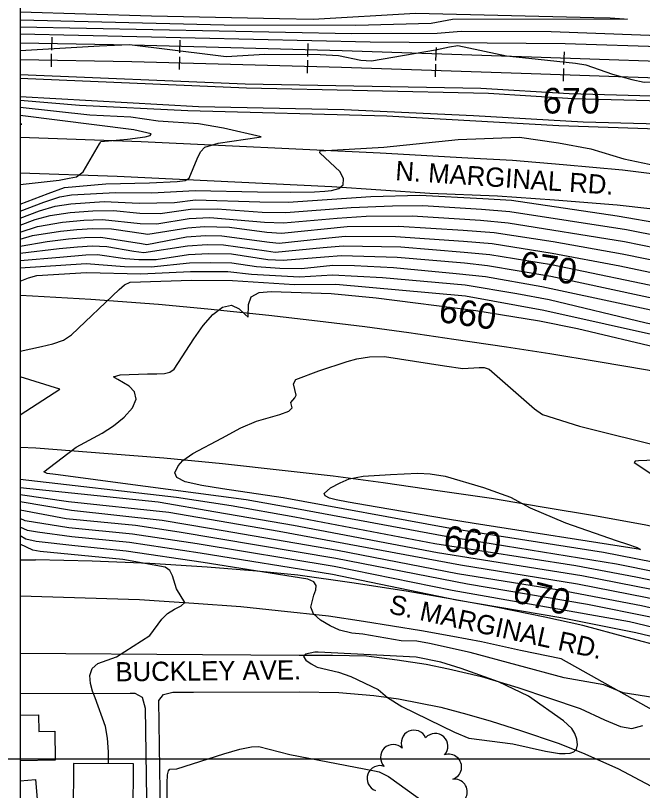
# Model space of a CAD drawing. Extents: x 79600 to 91800, y 75600 to 84400.
# Drawn here: x 79996 to 80486, y 80275 to 80880 of the extents above; entities that cross this region are included whole.
import ezdxf

# ---------------------------------------------------------------- set-up
doc = ezdxf.new("R2010")
doc.units = 0
for name, color, linetype in [('080-085$0$TI_BORDER', 7, 'Continuous'), ('084-085$0$BLDG', 7, 'Continuous'), ('084-085$0$GRID', 7, 'Continuous'), ('084-085$0$INDEX', 7, 'Continuous'), ('084-085$0$INDXLBL', 7, 'Continuous'), ('084-085$0$INTER', 7, 'Continuous'), ('084-085$0$INTERSTATE', 7, 'Continuous'), ('084-085$0$ROAD', 7, 'Continuous'), ('084-085$0$ROAD-NAME', 7, 'Continuous'), ('084-085$0$RR', 7, 'Continuous'), ('084-085$0$TREES', 7, 'Continuous')]:
    doc.layers.add(name, color=color, linetype=linetype)

# ---------------------------------------------------------------- blocks, each defined once
blk = doc.blocks.new('084-085$0$RRTICK100')
blk.add_line((0, -5), (0, 5))

msp = doc.modelspace()

# ---------------------------------------------------------------- linework, layer by layer
at = {"layer": '080-085$0$TI_BORDER'}
msp.add_lwpolyline([(79700, 80300), (86700, 80300), (86700, 75700), (79700, 75700)], close=True, dxfattribs=at)
at = {"layer": '084-085$0$BLDG'}
for points in [[(80000, 80334.18), (80014.17, 80334.41), (80014.38, 80321.51), (80026.99, 80321.72), (80027.36, 80299.05), (80000, 80298.6)], [(80000, 80282.99), (80011.96, 80283.93), (80013.89, 80259.21), (80000, 80258.12)]]:
    msp.add_lwpolyline(points, dxfattribs=at)
msp.add_lwpolyline([(80041.3, 80256.86), (80088.15, 80256.6), (80088.37, 80296.2), (80041.51, 80296.46)], close=True, dxfattribs=at)
at = {"layer": '084-085$0$GRID'}
msp.add_line((80000, 84000), (80000, 80000), dxfattribs=at)
at = {"layer": '084-085$0$INDEX'}
for points in [[(80730.97, 80813.99), (80725.5, 80814.05), (80701.53, 80813.96), (80694.23, 80811.98), (80658.26, 80811.51), (80647.38, 80811.38), (80632.96, 80808.74), (80625.52, 80807.9), (80589.64, 80811.07), (80431.64, 80815.21), (80365.58, 80819.18), (80176.51, 80823.47), (80000, 80831.05)], [(80730.99, 80811.15), (80723.33, 80811.1), (80718.84, 80810.62), (80717.63, 80809.54), (80719.9, 80805.06), (80720.46, 80801.58), (80720.2, 80797.97), (80719.46, 80795.09), (80718.38, 80793.58), (80688.19, 80795.02), (80626.28, 80791.89), (80439.49, 80796.95), (80353.69, 80801.85), (80252.97, 80806.4), (80139.22, 80808.85), (80000, 80816.75)], [(80000, 80722.08), (80015.03, 80727.69), (80027.17, 80731.33), (80039.53, 80733.3), (80065.46, 80734.87), (80092.92, 80733.68), (80120.28, 80734.3), (80136.74, 80736.4), (80187.04, 80734.61), (80209.07, 80734.39), (80273.64, 80738.94), (80311.79, 80739.96), (80361.15, 80737.42), (80383.37, 80735.93), (80465.85, 80723.89), (80502.08, 80717.52)], [(80000, 80694.56), (80030.35, 80698.27), (80044.59, 80699.64), (80056.23, 80700.39), (80067.68, 80699.92), (80088.6, 80696.17), (80096.35, 80695.15), (80130.5, 80700.51), (80145.8, 80701.44), (80158.57, 80701.31), (80192.11, 80696.57), (80198.95, 80695.56), (80236.42, 80698.99), (80252.12, 80700.45), (80297.11, 80699.6), (80346.43, 80695.58), (80366.55, 80693.64), (80414.74, 80685.73), (80509.57, 80666.02)], [(80559.52, 80433.08), (80465.5, 80451.98), (80349.98, 80470.72), (80332.24, 80473.57), (80215.58, 80495.1), (80176.47, 80502.22), (80076.23, 80515.41), (80041.36, 80520.17), (80027.39, 80522.01), (80021.1, 80522.81), (80018.5, 80523.94), (80037.02, 80538.3), (80043.65, 80543.42), (80063.81, 80554.15), (80072.77, 80559.84), (80081.12, 80566.7), (80087.49, 80574.01), (80090.44, 80580.88), (80089.1, 80586.57), (80084.96, 80590.96), (80076.21, 80596.17), (80073.74, 80597.4), (80072.77, 80598.17), (80077.92, 80599.72), (80099.21, 80600.42), (80106.53, 80600.49), (80112.71, 80600.83), (80116.87, 80601.77), (80120.02, 80604.26), (80135.38, 80627.96), (80142.72, 80638.26), (80150.33, 80646.91), (80157.8, 80652.61), (80164.79, 80654.14), (80170.9, 80651.16), (80175.52, 80646.73), (80178.01, 80644.81), (80178.2, 80654.5), (80180.38, 80660.64), (80186.6, 80663.94), (80195.9, 80664.83), (80242.81, 80663.22), (80277.83, 80659.84), (80355.73, 80650.01), (80405.27, 80641.78), (80435, 80635.9), (80500.85, 80620.22)], [(80736.48, 80401.38), (80731.26, 80402.61), (80726.58, 80402.72), (80718.18, 80401.07), (80712.66, 80399.35), (80704.26, 80392.04), (80682.77, 80384.52), (80662.2, 80378.8), (80652.77, 80377.93), (80643.29, 80378.64), (80554.67, 80395.84), (80492.07, 80410.54), (80442.83, 80420.62), (80349, 80436.43), (80246.38, 80456.48), (80124.01, 80477), (80090.08, 80482.15), (80035.76, 80487.42), (80000, 80494.25)]]:
    msp.add_lwpolyline(points, dxfattribs=at)
at = {"layer": '084-085$0$INTER'}
for points in [[(80000, 80883.11), (80102.51, 80879.93), (80202.3, 80877.7), (80228.77, 80877.34), (80308.46, 80881.86), (80447.87, 80878.61), (80460.41, 80878.25), (80471.35, 80877.51), (80473.94, 80877.17), (80337.31, 80877.13), (80320.68, 80873.88), (80261.91, 80872.4), (80159.1, 80872.65), (80000, 80876.4)], [(80730.62, 80858.2), (80680.44, 80857.26), (80596.04, 80858.6), (80518.94, 80863.61), (80414.41, 80867.33), (80344.07, 80867.72), (80325.36, 80866.04), (80258.73, 80865.9), (80000, 80870.94)], [(80397.13, 80846.85), (80433.35, 80843.01), (80441.63, 80841.66), (80462.29, 80834.33), (80477.38, 80830.11), (80487.11, 80828.08), (80510, 80828.58), (80530.61, 80829.02), (80540.22, 80829.93), (80548.01, 80832.45), (80552.96, 80837.08), (80554.06, 80842.74), (80550.27, 80847.91), (80541.32, 80851.43), (80529.91, 80853.48), (80506.71, 80855.44), (80425.45, 80857.98), (80273.09, 80859.39), (80000, 80865.66)], [(80000, 80852.89), (80061.76, 80856.49), (80085.39, 80857.41), (80150.39, 80849.39), (80160.72, 80848.06), (80190.95, 80849.9), (80234.12, 80849.61), (80248.32, 80848.84), (80265.87, 80845.39), (80274.24, 80844.68), (80324.21, 80853.46), (80335.12, 80855.62), (80341.6, 80856.83), (80379.58, 80848.55), (80397.13, 80846.85)], [(80730.96, 80814.52), (80709.83, 80814.84), (80653.19, 80814.08), (80629.44, 80811.08), (80594.16, 80814.46), (80428.49, 80818.9), (80359.45, 80823.17), (80175.44, 80826.59), (80000, 80833.91)], [(80722.66, 80791.18), (80722.59, 80789.38), (80721.4, 80784.98), (80720.06, 80783.48), (80715.89, 80781.97), (80677.59, 80787.99), (80633.58, 80787.53), (80587.92, 80789.97), (80497.47, 80791.35), (80420.38, 80794.08), (80286.22, 80801.56), (80130.76, 80805.82), (80046.16, 80810.04), (80000, 80813.91)], [(80000, 80733), (80021.67, 80741.25), (80034.58, 80745.82), (80066.78, 80748.69), (80100.92, 80749.66), (80122.59, 80750.64), (80128.75, 80751.51), (80131.89, 80753.29), (80138.01, 80768.42), (80140.78, 80773.85), (80144.09, 80777.27), (80154.54, 80780.4), (80186.54, 80785.29), (80188.05, 80785.46), (80158.74, 80792.13), (80139.11, 80795.62), (80107.73, 80797.76), (80086.38, 80800.92), (80054.28, 80802.49), (80000, 80808.42)], [(80000, 80748.2), (80030.42, 80751.73), (80038.19, 80753.14), (80043.78, 80754.22), (80049.15, 80758.04), (80061.82, 80779.88), (80062.96, 80781.77), (80083.69, 80783.67), (80097.54, 80785.47), (80101.53, 80786.56), (80102.24, 80787.72), (80088.77, 80790.94), (80000, 80802.05)], [(80000, 80795.11), (80001.1, 80795.4), (80000, 80795.57)], [(80000, 80727.54), (80018.35, 80734.47), (80030.88, 80738.58), (80040, 80740.17), (80074.45, 80742.06), (80102.64, 80741.65), (80136.49, 80743.46), (80185.18, 80742.48), (80210.8, 80742.39), (80229.82, 80742.54), (80237.8, 80743.07), (80243.08, 80743.7), (80248.56, 80745.14), (80252.16, 80747.98), (80252.35, 80752.56), (80249.71, 80758.07), (80233.75, 80773.1), (80234.08, 80774.46), (80283.7, 80777.31), (80341.74, 80783.49), (80389.84, 80785.15), (80420.28, 80780.83), (80445.39, 80776.13), (80471.11, 80768.24), (80505.9, 80761.05)], [(80000, 80716.62), (80011.71, 80720.91), (80023.47, 80724.08), (80039.05, 80726.44), (80056.64, 80727.65), (80072.78, 80727.88), (80093.33, 80725.78), (80109.09, 80725.7), (80133, 80728.92), (80153.72, 80729.34), (80188.89, 80726.75), (80207.34, 80726.39), (80258.24, 80730.32), (80290.51, 80731.52), (80314.17, 80731.89), (80360.15, 80728.89), (80382.17, 80727.16), (80473.31, 80713.15), (80529.61, 80701.97)], [(80000, 80711.17), (80013.51, 80715.51), (80032.95, 80718.92), (80049.71, 80720.43), (80064.14, 80721.04), (80093.73, 80717.89), (80106.61, 80717.59), (80131.97, 80721.72), (80148.08, 80722.43), (80190.75, 80718.88), (80205.61, 80718.38), (80247.45, 80722.04), (80270.02, 80723.57), (80305.92, 80723.81), (80359.15, 80720.36), (80380.97, 80718.39), (80471.58, 80703.71), (80535.41, 80690.7)], [(80000, 80705.71), (80009.52, 80708.36), (80031.43, 80711.93), (80044.11, 80713.23), (80056.47, 80714.01), (80071.11, 80713.71), (80087.24, 80711.21), (80099.47, 80709.39), (80130.93, 80714.51), (80143.48, 80715.44), (80163.3, 80715.04), (80192.61, 80711.01), (80203.88, 80710.38), (80255.15, 80715.38), (80295.34, 80715.76), (80345.77, 80712.74), (80369.98, 80710.79), (80415.97, 80703.85), (80469.86, 80694.27), (80525, 80682.88)], [(80000, 80700.25), (80021.05, 80703.69), (80037.63, 80705.83), (80050.4, 80706.86), (80062.81, 80707.21), (80094.55, 80702.1), (80098.68, 80701.33), (80129.9, 80707.31), (80144.61, 80708.43), (80157.39, 80708.31), (80194.46, 80703.14), (80202.15, 80702.38), (80235.9, 80706.23), (80253.61, 80707.91), (80292.83, 80707.77), (80346.1, 80704.16), (80368.26, 80702.21), (80415.35, 80694.79), (80468.13, 80684.83), (80543.12, 80668.97)], [(80000, 80688.85), (80030.89, 80691.62), (80051.1, 80693.29), (80060.38, 80693.63), (80081.82, 80690.49), (80092.45, 80689.63), (80106.07, 80689.76), (80131.31, 80693.76), (80147, 80694.44), (80164.83, 80694.08), (80193.39, 80689.83), (80205.28, 80689.12), (80237.5, 80691.83), (80250.66, 80692.98), (80294.17, 80691.53), (80346.76, 80687.01), (80364.83, 80685.06), (80414.13, 80676.67), (80604.04, 80635.93)], [(80000, 80683.15), (80051.44, 80686.51), (80081.48, 80684.37), (80102.3, 80683.96), (80132.12, 80687.01), (80148.2, 80687.45), (80165.12, 80687.13), (80184.41, 80684.36), (80202.59, 80683.1), (80219.51, 80682.83), (80244.02, 80685.21), (80260.99, 80685.15), (80291.24, 80683.46), (80340.16, 80678.9), (80363.12, 80676.49), (80407.28, 80668.77), (80611.29, 80624.85), (80616.73, 80623.7), (80666.02, 80599.62), (80678.17, 80595.07), (80684.83, 80592.24), (80690.66, 80589.15), (80694.37, 80586.16), (80694.95, 80585.21)], [(80000, 80672.73), (80006.43, 80675.46), (80012.97, 80677.16), (80051.79, 80679.72), (80094.15, 80678.43), (80132.92, 80680.27), (80162.06, 80680.32), (80180.56, 80678.25), (80218.01, 80676.29), (80243.62, 80677.88), (80282.83, 80675.82), (80347.42, 80669.86), (80387.75, 80663.21), (80412.91, 80658.55), (80488.49, 80640.4), (80548.83, 80627.81), (80624.54, 80609.82), (80634.15, 80607.44), (80685.8, 80584.76), (80692.96, 80581.53), (80696.1, 80578.13), (80734.33, 80567.46)], [(80000, 80618.27), (80016.53, 80621.91), (80025.37, 80623.88), (80033.68, 80626.82), (80040.01, 80630.86), (80077.18, 80666.31), (80081.48, 80670.03), (80085.81, 80672.02), (80133.73, 80673.52), (80165.72, 80673.25), (80214, 80670.26), (80246.26, 80670.6), (80347.61, 80661.3), (80408.72, 80650.28), (80554.61, 80617.6)], [(80558.88, 80440.81), (80455.17, 80461.17), (80352.13, 80477.25), (80332.87, 80480.31), (80205.17, 80503.89), (80157.8, 80510.91), (80141.7, 80513.3), (80128.75, 80516.25), (80122.24, 80519.7), (80120.79, 80523.24), (80123.26, 80528.79), (80126.96, 80532.89), (80134.66, 80538.25), (80157.47, 80550.42), (80172.23, 80558.43), (80184.38, 80563.58), (80202.71, 80568.68), (80209.63, 80571.3), (80212.23, 80573.87), (80211.16, 80578.21), (80214.43, 80581.74), (80215.38, 80583.75), (80213.32, 80592.81), (80215.02, 80596.12), (80232.99, 80602.99), (80255.13, 80610.09), (80262.81, 80612.19), (80272.74, 80613.8), (80284.22, 80613.94), (80331.27, 80606.77), (80345.51, 80604.58), (80358.23, 80605.44), (80362.18, 80605.4), (80365.99, 80604.29), (80393.16, 80580.52), (80401.38, 80573.33), (80407.77, 80568.84), (80436.52, 80559.63), (80504.46, 80542.85)], [(80000, 80568.45), (80030.88, 80588.6), (80000, 80598.21)], [(80515.15, 80533.86), (80482.64, 80532.73), (80480.04, 80532.36), (80479.33, 80531.32), (80507.91, 80512.24)], [(80323.61, 80467.95), (80214.38, 80488.64), (80164.54, 80497.45), (80121.85, 80504.12), (80000, 80518.17)], [(80325.61, 80460.75), (80213.18, 80482.19), (80152.61, 80492.69), (80107.63, 80500.34), (80000, 80511.66)], [(80682.29, 80398.53), (80671.66, 80395.93), (80662.37, 80394.63), (80651.89, 80394.64), (80628.8, 80397.74), (80553.48, 80411.19), (80489.49, 80425.71), (80435.03, 80436.35), (80343.54, 80451.11), (80202.23, 80477.54), (80115.87, 80492.19), (80037.67, 80500.76), (80000, 80506.21)], [(80678.64, 80390.49), (80672.15, 80388.62), (80662.29, 80386.71), (80652.33, 80386.29), (80630.46, 80389.19), (80554.07, 80403.52), (80484.83, 80419.49), (80420.74, 80431.81), (80341.4, 80444.58), (80247.66, 80462.76), (80149.31, 80479.57), (80110.8, 80486.12), (80039.94, 80493.78), (80000, 80500.76)], [(80696.18, 80382.08), (80682.77, 80377.09), (80667.18, 80371.78), (80659.44, 80369.91), (80652.42, 80369.29), (80633.77, 80372.08), (80545.02, 80390.24), (80475.5, 80407.04), (80337.1, 80431.51), (80245.1, 80450.2), (80138.12, 80467.75), (80087.62, 80475.51), (80038, 80480.39), (80003.75, 80485.79), (80000, 80487.56)], [(80704.33, 80380.68), (80702.61, 80377.3), (80701.86, 80375.13), (80661.44, 80362.16), (80652.04, 80360.63), (80555.85, 80380.49), (80480.44, 80398.46), (80422.01, 80410.22), (80340.55, 80423.99), (80243.82, 80443.93), (80140.49, 80460.48), (80085.16, 80468.87), (80040.25, 80473.36), (80013.57, 80477.1), (80005.76, 80478.16), (80000, 80480.88)], [(80502.25, 80346.69), (80470.55, 80351.68), (80455.57, 80357.78), (80424.64, 80363.41), (80351.33, 80383.06), (80319.4, 80390.11), (80309.53, 80392.04), (80297.35, 80392.14), (80267.35, 80397.44), (80258.76, 80398.03), (80249.21, 80400.5), (80241.89, 80403.84), (80234.45, 80408.32), (80228.96, 80413.34), (80226.9, 80418.39), (80229.13, 80427.82), (80230.65, 80431.93), (80230.95, 80435.46), (80229.07, 80438.26), (80224.54, 80440.24), (80142.85, 80453.2), (80082.69, 80462.23), (80042.49, 80466.32), (80012.45, 80469.78), (80004.39, 80471.54), (80000, 80474.19)], [(80069, 80296.31), (80068.86, 80305.45), (80068.02, 80316.3), (80066.51, 80325.27), (80058.4, 80347.82), (80056.51, 80352.93), (80054.83, 80358.97), (80054.3, 80365.23), (80056.04, 80370.68), (80060.62, 80374.56), (80075.02, 80379.65), (80101.26, 80396.28), (80110.54, 80409.02), (80114.87, 80413.48), (80120.41, 80416.9), (80125.6, 80419.59), (80128.5, 80422.12), (80121.88, 80432.72), (80118.73, 80442.78), (80116.78, 80446.97), (80113.13, 80449.66), (80080.05, 80455.61), (80015.63, 80461.96), (80009.78, 80462.9), (80000, 80467.5)], [(80736.35, 80411.55), (80719.27, 80412.02), (80698.19, 80412.02), (80676.59, 80411.56), (80670.63, 80410.58), (80651.01, 80411.35), (80560.16, 80425.35), (80480.53, 80441.86), (80433.59, 80450.78), (80323.61, 80467.95)], [(80697.22, 80405.44), (80691.91, 80405.69), (80686.16, 80406.27), (80671.15, 80403.26), (80662.45, 80402.54), (80639.22, 80404.39), (80560.8, 80417.62), (80494.16, 80431.94), (80438.29, 80442.88), (80325.61, 80460.75)], [(80114.57, 80252.66), (80114.77, 80281.25), (80115.02, 80287.65), (80115.66, 80290.76), (80116.85, 80292.13), (80122.2, 80292.38), (80158.87, 80303.94), (80171.5, 80307.73), (80180.45, 80309.56), (80186.36, 80309.77), (80210.31, 80303.52), (80276.55, 80290.81), (80280.16, 80289.92), (80287.52, 80286.23), (80321.78, 80261.69)]]:
    msp.add_lwpolyline(points, dxfattribs=at)
for points in [[(80333.5, 80487.06), (80278.5, 80496.37), (80256.02, 80500.3), (80246.52, 80502.24), (80241.53, 80503.62), (80238, 80505.32), (80237.35, 80507.27), (80242.26, 80511.5), (80249.82, 80515.51), (80256.8, 80518.54), (80267.67, 80520.54), (80289.09, 80522.01), (80310.33, 80523.03), (80320.01, 80522.62), (80331.57, 80520.62), (80361.57, 80511.71), (80382.79, 80504.23), (80398.1, 80495.94), (80425.57, 80484.13), (80465.28, 80470.57), (80474.01, 80467.71), (80481.62, 80464.94), (80484.16, 80463.38), (80354.28, 80483.79)], [(80229.84, 80383.36), (80222.7, 80381.9), (80221.23, 80380), (80223.02, 80377.18), (80227.05, 80374.12), (80231.73, 80371.64), (80248.52, 80367.83), (80257.93, 80364.44), (80279.35, 80354.15), (80286.73, 80348.02), (80297.82, 80341.04), (80338.98, 80321.02), (80350.12, 80316.3), (80384.39, 80311.69), (80409.99, 80305.98), (80420.9, 80304.36), (80425.45, 80304.19), (80429.28, 80304.48), (80432.23, 80305.51), (80434.14, 80307.67), (80434.89, 80311.15), (80434.49, 80315.44), (80433.01, 80319.82), (80430.55, 80323.72), (80424.18, 80329.67), (80396.86, 80349.12), (80373.33, 80360.1), (80344.28, 80370.58), (80328.23, 80375.44), (80309.18, 80379.39), (80232.44, 80383.39)]]:
    msp.add_lwpolyline(points, close=True, dxfattribs=at)
at = {"layer": '084-085$0$INTERSTATE'}
for points in [[(80734.54, 80551.05), (80733.87, 80551.23), (80690.36, 80561.11), (80646.71, 80570.83), (80601.06, 80581.01), (80562.44, 80589.07), (80524.74, 80596.36), (80489.63, 80603.34), (80451.02, 80609.87), (80413.31, 80616.09), (80379.58, 80621.25), (80338.52, 80627.31), (80303.41, 80632.62), (80268.92, 80637.17), (80231.98, 80641.71), (80193.98, 80646.1), (80146.51, 80650.94), (80108.04, 80654.56), (80055.08, 80658.48), (80009.45, 80661.18), (80000, 80661.65)], [(80736.14, 80427.65), (80729.25, 80429.28), (80686.66, 80439.31), (80628.66, 80452.54), (80572.02, 80465.3), (80522.57, 80475.02), (80488.22, 80482.47), (80449.76, 80489.45), (80407.48, 80496.59), (80367.79, 80503.26), (80327.8, 80509.02), (80283.38, 80515.54), (80244.15, 80520.54), (80206.76, 80524.78), (80157.76, 80530.23), (80112.13, 80534.61), (80068.63, 80538.08), (80012.16, 80542.45), (80000, 80543.03)]]:
    msp.add_lwpolyline(points, dxfattribs=at)
at = {"layer": '084-085$0$ROAD'}
msp.add_line((80000, 80455.45), (80011.78, 80455.31), dxfattribs=at)
for points in [[(80000, 80785.29), (80094.34, 80781.83), (80281, 80772.85), (80349.37, 80768.95), (80384.33, 80767.3), (80423.86, 80763.98), (80470.1, 80759.75), (80517.72, 80753.85), (80561.68, 80748.4), (80594.96, 80743.39), (80628.84, 80736.86), (80669.91, 80729.12), (80697.38, 80724.87), (80710.97, 80723.2), (80719.51, 80723.97), (80726.99, 80726.42), (80730.8, 80728.72), (80734.15, 80732.08), (80736.29, 80735.44), (80737.66, 80740.63), (80738.1, 80760.31), (80735.62, 80960.09)], [(80000, 80757.42), (80075.6, 80754.8), (80243.18, 80746.72), (80319.64, 80741.6), (80372.45, 80739.36), (80417.01, 80736.35), (80466.01, 80732.43), (80514.7, 80726.98)], [(80503.27, 80387.1), (80473.65, 80394.85), (80439.15, 80404.13), (80409.39, 80410.66), (80371.23, 80418.56), (80336.88, 80424.64), (80301.16, 80431.01), (80258.88, 80437.38), (80216.6, 80443.29), (80184.55, 80446.62), (80145.94, 80449.79), (80101.22, 80452.49), (80056.04, 80454.43), (80011.78, 80455.31)], [(80495.23, 80337.34), (80422.24, 80378.02), (80390.49, 80384.55), (80360.11, 80391.39), (80337.67, 80395.64), (80313.25, 80400.04), (80267.92, 80407.32), (80240.59, 80411.42), (80201.37, 80415.66), (80172.06, 80418.68), (80135.43, 80421.24), (80093, 80424.25), (80000, 80427.01)], [(80000, 80382.66), (80142.34, 80381.41), (80217.73, 80381.03), (80243.83, 80380.9), (80270.38, 80380.47), (80294.19, 80377.44), (80316.79, 80373.95), (80334.34, 80370.45), (80359.98, 80364.22), (80388.53, 80355.86), (80413.11, 80347.48), (80437.08, 80339.27), (80456.01, 80330.43), (80468.68, 80325.41), (80477.54, 80323.74), (80486.08, 80326.19)], [(80000, 80351.11), (80085.9, 80351.29), (80089.41, 80351.3), (80095.21, 80348.1), (80097.51, 80339.55), (80101.59, 80056.91), (80101.14, 80052.64), (80097.33, 80048.06), (80094.73, 80047.75), (80086.8, 80047.74), (80000, 80046.2)], [(80112.42, 80062.72), (80108.19, 80345.52), (80111.84, 80350.4), (80119.17, 80352.09), (80135.35, 80352.1), (80217.76, 80352.34), (80248.59, 80351.91), (80275.91, 80349.64), (80295.29, 80346.92), (80328.26, 80340.38), (80348.57, 80335.06), (80367.5, 80329.43), (80390.55, 80322.28), (80420.01, 80312.24), (80438.94, 80304.78), (80466.43, 80292.44), (80492.38, 80278.88), (80551.17, 80247.96)]]:
    msp.add_lwpolyline(points, dxfattribs=at)
at = {"layer": '084-085$0$RR'}
for points in [[(80730.79, 80837), (80668.28, 80838.69), (80550.91, 80842.4), (80399.21, 80847.75), (80251.16, 80852.49), (80087.4, 80856.91), (80000, 80858.62)], [(80730.89, 80824), (80667.89, 80825.7), (80550.48, 80829.4), (80398.77, 80834.75), (80250.78, 80839.49), (80087.1, 80843.92), (80000, 80845.62)]]:
    msp.add_lwpolyline(points, dxfattribs=at)
at = {"layer": '084-085$0$TREES'}
for centre, start, end in [((80307.35, 80312.47), 24.26008, 204.26008), ((80323.88, 80309.87), 317.90633, 137.90633), ((80291.18, 80301.27), 45.17691, 225.17691), ((80334.53, 80293.7), 288.81401, 108.81401), ((80280.7, 80284.78), 69.92806, 249.92806), ((80338.92, 80274.31), 276.70944, 96.70944)]:
    msp.add_arc(centre, 10, start, end, dxfattribs=at)

# ---------------------------------------------------------------- block references
at = {"layer": '084-085$0$RR'}
for p, rotation in [((80024.49, 80858.14), 178.88112115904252), ((80124.47, 80855.91), 178.45289115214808), ((80224.43, 80853.21), 178.45289115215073), ((80024.11, 80845.15), 178.8811211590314), ((80324.38, 80850.14), 178.1649737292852), ((80424.33, 80846.86), 177.9802548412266), ((80124.08, 80842.92), 178.4528911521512), ((80224.05, 80840.22), 178.45289115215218), ((80324, 80837.15), 178.1649737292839), ((80423.95, 80833.87), 177.9802548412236)]:
    msp.add_blockref('084-085$0$RRTICK100', p, dxfattribs=dict(at, rotation=rotation))

# ---------------------------------------------------------------- texts
at = {"layer": '084-085$0$INDXLBL'}
msp.add_text('670', height=20, dxfattribs=at).set_placement((80407.84, 80803.65))
for s, rotation, p in [('670', 351.12282, (80388.63, 80676.87)), ('660', 351.67761, (80325.88, 80641.19)), ('660', 352.03351, (80329.6, 80462.72)), ('670', 345.62409, (80383.06, 80422.92))]:
    msp.add_text(s, height=20, rotation=rotation, dxfattribs=at).set_placement(p)
at = {"layer": '084-085$0$ROAD-NAME'}
for s, rotation, p in [('N. MARGINAL RD.', 356.14805, (80292.52, 80751.73)), ('S. MARGINAL RD.', 347.74324, (80287.05, 80413.8)), ('BUCKLEY AVE.', 0.6091, (80074.39, 80360.52))]:
    msp.add_text(s, height=15, rotation=rotation, dxfattribs=at).set_placement(p)

doc.saveas('drawing.dxf')
